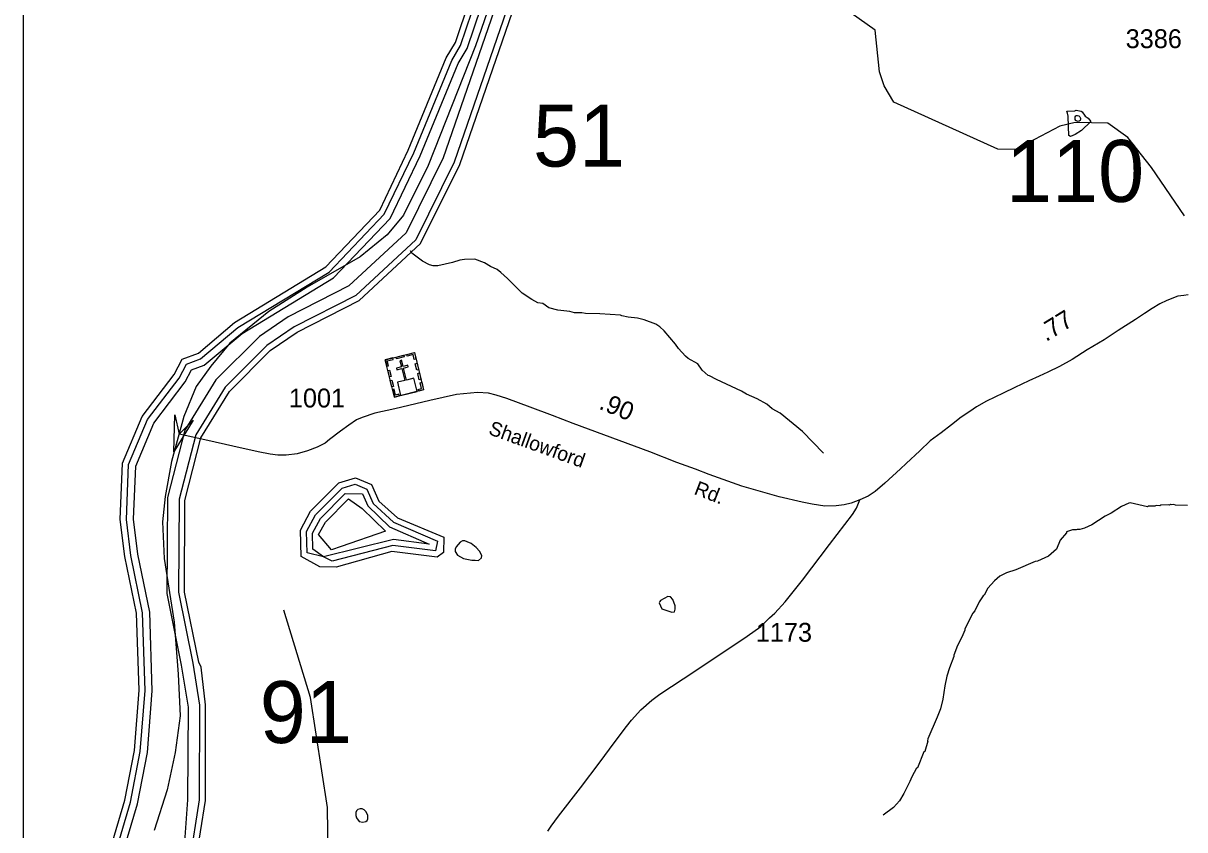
# Model space of a CAD drawing. Extents: x 1547597 to 1699558, y 810033 to 920809.
# Drawn here: x 1551165 to 1558854, y 853577 to 858918 of the extents above; entities that cross this region are included whole.
import ezdxf

# ---------------------------------------------------------------- set-up
doc = ezdxf.new("R2010")
doc.units = 0
for name, color, linetype in [('Exist Boundary Political CountyLine', 7, 'Continuous'), ('Exist Cultural Church with Cemetery CELL', 7, 'Continuous'), ('Exist Hydrographic Bay Label', 7, 'Continuous'), ('Exist Hydrographic Buffer Line', 7, 'Continuous'), ('Exist Hydrographic Lake Shore', 7, 'Continuous'), ('Exist Hydrographic Misc Water Feature', 7, 'Continuous'), ('Exist Road Secondary Mileage Hundredths English Label', 7, 'Continuous'), ('Exist Road Secondary Structure Standard Bridge Attributed CELL', 7, 'Continuous'), ('Exist Road Secondary Structure Standard Bridge Number Label', 7, 'Continuous'), ('Exist Road Secondary Type 51 Attributed', 7, 'Continuous'), ('Exist Road Secondary Type 51 Label', 7, 'Continuous'), ('Exist Road Secondary Type 51 Number Label', 7, 'Continuous'), ('Map Preparation Inset Cut Line', 7, 'Continuous')]:
    doc.layers.add(name, color=color, linetype=linetype)

msp = doc.modelspace()

# ---------------------------------------------------------------- linework, layer by layer
at = {"layer": 'Exist Boundary Political CountyLine'}
for points in [[(1554371.9, 859389.6), (1554158.8, 858769), (1553846, 857975.6), (1553681.5, 857646.4), (1553573.6, 857516.9), (1553395.7, 857371.1), (1553045.1, 857171.4), (1552791.6, 857009.5), (1552532.7, 856799), (1552406, 856647.9), (1552308.9, 856513), (1552228, 856313.3)], [(1552228, 856313.3), (1552147.1, 856016.5), (1552103.9, 855784.4), (1552087.7, 855617.1), (1552098.5, 855374.2), (1552163.2, 854953.2), (1552190.2, 854607.8), (1552203.7, 854332.6), (1552171.3, 854089.7), (1552117.4, 853841.4), (1552031.1, 853571.6)]]:
    msp.add_lwpolyline(points, dxfattribs=at)
at = {"layer": 'Exist Cultural Church with Cemetery CELL'}
for points in [[(1553560.6, 856689.7), (1553753.9, 856737.2), (1553814.7, 856489.9), (1553621.3, 856442.4)], [(1553570.9, 856647.6), (1553581.9, 856650.3), (1553574.2, 856681.6), (1553613.6, 856691.3), (1553611, 856702.1), (1553560.6, 856689.7)], [(1553632.5, 856707.3), (1553682.8, 856719.7), (1553685.5, 856708.6), (1553635.2, 856696.3)], [(1553663.2, 856452.7), (1553772.1, 856479.5), (1553750.5, 856567.4), (1553701.2, 856555.3), (1553681.7, 856634.5), (1553713.7, 856642.3), (1553711.1, 856653), (1553679.1, 856645.1), (1553669, 856686.2), (1553657.8, 856683.4), (1553667.8, 856642.4), (1553635.7, 856634.5), (1553638.3, 856623.8), (1553670.4, 856631.7), (1553689.9, 856552.6), (1553641.5, 856540.7)], [(1553764.3, 856695.1), (1553753.3, 856692.4), (1553745.6, 856723.7), (1553706.2, 856714), (1553703.6, 856724.8), (1553754, 856737.2)], [(1553588.6, 856575.6), (1553578.2, 856617.7), (1553589.3, 856620.4), (1553599.6, 856578.3)], [(1553770.7, 856621.4), (1553760.3, 856663.5), (1553771.4, 856666.2), (1553781.7, 856624.1)], [(1553786.4, 856557.4), (1553776, 856599.4), (1553787.1, 856602.2), (1553797.4, 856560.1)], [(1553604.6, 856510.3), (1553594.3, 856552.4), (1553605.3, 856555.1), (1553615.7, 856513)], [(1553782.5, 856482), (1553779.7, 856493.2), (1553801.1, 856498.4), (1553791.5, 856537.7), (1553802.3, 856540.3), (1553814.7, 856489.9)], [(1553653.4, 856450.3), (1553650.7, 856461.5), (1553629.3, 856456.2), (1553619.7, 856495.5), (1553608.9, 856492.8), (1553621.3, 856442.4)]]:
    msp.add_lwpolyline(points, close=True, dxfattribs=at)
at = {"layer": 'Exist Hydrographic Bay Label'}
for points in [[(1552216.3, 856693), (1552325.3, 856733.5), (1552562.3, 856935.6), (1553168.3, 857304.1), (1553524.3, 857681), (1553713.4, 858077.6), (1553965.4, 858689.7), (1554025.4, 858790.3), (1554209.3, 859338.1), (1554291.3, 859796), (1554338.4, 860684.7), (1554396.3, 861208.7)], [(1553778.4, 849455.7), (1553623.3, 849714.9), (1552604.3, 851150.4), (1552596.3, 851193.2), (1552547.3, 851233.6), (1552233.3, 851939.2), (1552130.4, 852308.9), (1552137.3, 852732.3), (1552305.3, 853355.9), (1552370.3, 853771.5), (1552372.3, 854405.1), (1552342.3, 854655.1), (1552326.3, 854688.3), (1552233.3, 855149.8), (1552235.4, 855757.1), (1552341.4, 856171.9), (1552529.3, 856479.8), (1552800.3, 856750.2), (1552977.3, 856871.3), (1553389.3, 857083), (1553795.3, 857458.8), (1554054.4, 857982.1), (1554534.3, 859374.1), (1554564.3, 859682.1)], [(1553754.4, 848471.4), (1553701.4, 848823.7), (1553468.3, 849360.2), (1553174.3, 849783), (1552454.3, 850644.6), (1552121.3, 851199.6), (1551985.3, 851543.7), (1551928.3, 851653.2), (1551850.4, 851963.4), (1551691.3, 852498.4), (1551653.3, 852706), (1551660.3, 853175.3), (1551836.3, 853772.5), (1551900.3, 854102.8), (1551931.4, 854502.6), (1551914.3, 855011.8), (1551837.3, 855387.6), (1551807.3, 855631.1), (1551822.3, 856005.1), (1551952.3, 856314.3), (1552164.3, 856592.4), (1552216.3, 856693)]]:
    msp.add_lwpolyline(points, dxfattribs=at)
at = {"layer": 'Exist Hydrographic Buffer Line'}
for points in [[(1557601.1, 863007.2), (1556945.6, 862702.8), (1556569.9, 862551.7), (1555779, 862139.6), (1555325.7, 861868.7), (1554916.2, 861564.9), (1554753.4, 861374.6), (1554628.8, 861143.3), (1554513.4, 860643.4), (1554447.1, 859691.9), (1554418.6, 859399.3), (1553945.6, 858027.5), (1553699.5, 857530.3), (1553321.2, 857180.2), (1552919.4, 856973.7), (1552728.1, 856843.3), (1552439.7, 856556.6), (1552235.1, 856223.4), (1552119.1, 855777.1), (1552115.7, 855142.5), (1552210.8, 854666.6), (1552255.8, 854390.3)], [(1554494.9, 859382.7), (1554017.4, 857997.5), (1553762.7, 857483.1), (1553366.1, 857116), (1552959.1, 856906.9), (1552777.7, 856783.2), (1552501, 856508.1), (1552307.2, 856192.7), (1552196.6, 855767), (1552193.3, 855149.9), (1552287.1, 854680.4), (1552332.3, 854402.8)], [(1551700.2, 853169.2), (1551874.7, 853761.2), (1551939.6, 854095.2), (1551971.2, 854499.5), (1551954.3, 855013.1), (1551876.8, 855394.1), (1551847.4, 855632.8), (1551862, 855996.3), (1551987.1, 856294.1), (1552196.1, 856568.1), (1552244.7, 856661), (1552339.2, 856696.1), (1552585.8, 856903.1), (1553189.2, 857269.9), (1553553.4, 857653.5), (1553749.5, 858060.4), (1554001.3, 858671.7), (1554059.7, 858769.8), (1554247.2, 859325.4)], [(1551747.7, 853162), (1551921, 853749.9), (1551986.9, 854088.8), (1552019, 854498.4), (1552001.8, 855018.7), (1551923.9, 855401.8), (1551895.2, 855634.7), (1551909.2, 855985.8), (1552028.7, 856270), (1552236.4, 856542.4), (1552278.4, 856622.7), (1552363.5, 856654.3), (1552613.6, 856864.2), (1553219.3, 857232.5), (1553593.1, 857626.1), (1553793, 858041), (1554044, 858650.4), (1554103.2, 858749.7), (1554293.5, 859313.4)], [(1553209.3, 855355.8), (1553151.8, 855384), (1553043.7, 855411), (1553039.6, 855551.5), (1553099.7, 855663.6), (1553275.7, 855839.1), (1553361.3, 855865.7), (1553440.1, 855832.7), (1553481.8, 855738), (1553615.7, 855613.4), (1553908.1, 855489), (1553893.5, 855423.6), (1553610.4, 855460.4), (1553209.3, 855355.8)], [(1553151.8, 855384), (1553082.9, 855435.1), (1553079.9, 855542), (1553132.2, 855639.4), (1553296.9, 855803.8), (1553409.9, 855801.9), (1553445.2, 855721.9), (1553589, 855583.6), (1553851.1, 855469.5), (1553615.7, 855500.1), (1553151.8, 855384)], [(1553204.6, 855432), (1553120.2, 855532.5), (1553164.6, 855615.3), (1553318.2, 855768.5), (1553408.6, 855705.8), (1553562.3, 855553.8), (1553269.8, 855454.2), (1553204.6, 855432)], [(1552255.8, 854390.3), (1552252.1, 853774.9)], [(1552332.3, 854402.8), (1552330.3, 853774.7)], [(1552252.1, 853774.9), (1552222.8, 853373.4), (1552054.6, 852749), (1552046.1, 852304.1), (1552153.3, 851912.5), (1552489.7, 851129.7)], [(1552330.3, 853774.7), (1552266.1, 853364.2), (1552098.7, 852742.7), (1552090.4, 852309.6), (1552194.8, 851928.5), (1552572.6, 851141.5)]]:
    msp.add_lwpolyline(points, dxfattribs=at)
at = {"layer": 'Exist Hydrographic Lake Shore'}
msp.add_lwpolyline([(1553128.4, 855318.8), (1553004.3, 855387), (1552999.3, 855561.1), (1553067.3, 855687.7), (1553254.4, 855874.3), (1553363.3, 855908.2), (1553470.3, 855863.4), (1553518.4, 855754.1), (1553642.3, 855643.2), (1553948.4, 855515.6), (1553947.3, 855413.8), (1553904.4, 855381.9), (1553605.3, 855420.7), (1553237.3, 855316.6), (1553128.4, 855318.8)], dxfattribs=at)
at = {"layer": 'Exist Hydrographic Misc Water Feature'}
for points in [[(1556928.4, 858395), (1556863.4, 858503), (1556832.3, 858595.6), (1556803.4, 858871.9), (1556448.4, 859125.3), (1556291.4, 859204), (1555892.4, 859310.6), (1555108.3, 859290.3), (1554990.3, 859217.2), (1554922.4, 859133.2), (1554814.3, 859151.8), (1554724.4, 859261.9), (1554679.4, 859587.9), (1554622.4, 859654.7), (1554564.3, 859682.1)], [(1558852.4, 857642), (1558632.4, 857961.7), (1558476.4, 858161.7), (1558344.4, 858256.4), (1558128.3, 858260.7), (1558027.4, 858236.5), (1557733.4, 858081.6), (1557616.3, 858084), (1556928.4, 858395)], [(1558083.9, 858233.1), (1558082.4, 858301.9), (1558076.6, 858322), (1558072.9, 858335.3), (1558126.8, 858337.4), (1558134.8, 858341.3), (1558166.8, 858336.8), (1558174.7, 858330.7), (1558194.4, 858302.5), (1558214.3, 858290.2), (1558232, 858268.1)], [(1558159.4, 858297.9), (1558161.3, 858293.8), (1558163.1, 858287.8), (1558162.9, 858281.8), (1558160.7, 858273.8), (1558154.6, 858270.1), (1558148.5, 858268.2), (1558140.5, 858268.5), (1558132.8, 858274.7), (1558128.9, 858280.8), (1558127.1, 858288.9), (1558127.4, 858298.9), (1558131.4, 858304.9), (1558137.7, 858306.5), (1558143.6, 858306.4), (1558151.6, 858304.1), (1558155.5, 858302), (1558159.4, 858297.9)], [(1558232, 858268.1), (1558169.3, 858206.8), (1558129, 858181.4), (1558096.8, 858167.8), (1558086.8, 858173.9), (1558083.9, 858233.1)], [(1556463.1, 856071.1), (1556323.2, 856215.6), (1556174.6, 856335.4), (1556122.9, 856364.1), (1556087.4, 856396.5), (1556023.8, 856431.3), (1555952.1, 856462.2), (1555920.3, 856480.6), (1555753.2, 856558.7), (1555707, 856583.2), (1555697.6, 856585.3), (1555658, 856621.8), (1555630.5, 856662.1), (1555566.9, 856698.9), (1555549.1, 856713.1), (1555501.7, 856763.7), (1555482, 856791.9), (1555407.1, 856880.9), (1555379.4, 856907.2), (1555351.6, 856925.5), (1555274, 856954.5), (1555231, 856965.6), (1555170.2, 856971.8), (1555126.3, 856980.3), (1555118.4, 856984.4), (1554982.4, 856994.2), (1554886.5, 856995.4), (1554862.6, 856999.7), (1554814.5, 857000.3), (1554782.6, 857008.7), (1554702.7, 857017.7), (1554643, 857034.5), (1554603.3, 857062.9), (1554571.3, 857067.3), (1554531.6, 857087.8), (1554468.1, 857130.6), (1554371.3, 857227.8), (1554325.8, 857268.3), (1554302, 857286.6), (1554258.2, 857307.2), (1554218.5, 857331.6), (1554154.8, 857356.4), (1554086.8, 857353.3), (1554054.7, 857349.7), (1554006.5, 857334.3), (1553910.2, 857311.6), (1553878.2, 857311.9), (1553854.3, 857318.2), (1553806.7, 857342.9), (1553737.3, 857395.7), (1553727.5, 857411.4)], [(1558871.7, 855725.1), (1558791.7, 855726.1), (1558781.7, 855730.2), (1558767.7, 855728.4), (1558759.8, 855730.5), (1558751.7, 855726.6), (1558743.7, 855728.7), (1558695.7, 855727.3), (1558687.7, 855723.4), (1558663.7, 855723.7), (1558655.6, 855719.8), (1558613.7, 855720.3), (1558607.7, 855716.4), (1558492, 855741.9), (1558482.6, 855740), (1558435.7, 855718.6), (1558367.1, 855673.4), (1558326.9, 855653.9), (1558238.3, 855597.1), (1558190.1, 855573.7), (1558158, 855566.1), (1558142, 855566.3), (1558133.9, 855562.4), (1558109.9, 855562.7), (1558077.8, 855553.1), (1558071.7, 855549.2), (1558069.7, 855543.3), (1558029.1, 855495.7), (1558004.4, 855436.1), (1557951.9, 855388.8), (1557879.5, 855355.7), (1557863.5, 855353.9), (1557734.8, 855299.6), (1557672.6, 855278.3), (1557630.4, 855256.9), (1557594, 855225.3), (1557549.5, 855177.9), (1557524.9, 855130.2), (1557519.4, 855127.4), (1557492.4, 855086.7), (1557463.7, 855027.1), (1557451.5, 855011.2), (1557398.3, 854908), (1557398.2, 854900), (1557377.6, 854852.2), (1557348.9, 854796.6), (1557324.2, 854733), (1557324.1, 854725), (1557295.2, 854649.3), (1557278.6, 854593.6), (1557264.4, 854530.9), (1557252.8, 854442), (1557236.1, 854378.2), (1557215.3, 854322.5), (1557153.7, 854179.3), (1557149.5, 854167.4), (1557153.5, 854163.3), (1557132.7, 854095.7), (1557127.2, 854092.8), (1557083.4, 853988.3), (1557078.8, 853985.9), (1557046.8, 853928.8), (1557034.4, 853897), (1556993.5, 853817.5), (1556964.9, 853769.9), (1556924.4, 853724.4), (1556857.4, 853674.1)], [(1554155.7, 855362.3), (1554179, 855361.4), (1554199.2, 855379.1), (1554199.4, 855393.1), (1554185.7, 855421.3), (1554162, 855447.6), (1554130.3, 855472), (1554104.5, 855484.3), (1554088.6, 855490.5), (1554072.6, 855490.7), (1554056.5, 855482.9), (1554030.1, 855451.2), (1554023.9, 855435.3), (1554023.7, 855419.3), (1554039.4, 855395.1), (1554079.2, 855374.7), (1554135.1, 855361.9), (1554155.7, 855362.3)], [(1555476.5, 855021.2), (1555481.1, 855037.1), (1555479.4, 855061.1), (1555463.9, 855101.3), (1555450.2, 855119.4), (1555432.1, 855121.6), (1555383.8, 855096.3), (1555377.8, 855088.4), (1555373.7, 855080.4), (1555391.6, 855040.7), (1555458.9, 855017.4), (1555476.5, 855021.2)], [(1553778.4, 849455.7), (1553844.7, 849547), (1553843.4, 849897.6), (1553818.4, 849914.5), (1553804.3, 850039.5), (1553710.9, 850538.6), (1553674.9, 850769.9), (1553490, 851366.2), (1553366.7, 851870), (1553194.4, 852609.1), (1553178.3, 853725.6), (1553065.3, 854453.4), (1552890.3, 855031.4)], [(1553412.5, 853627), (1553432.4, 853632), (1553440.5, 853639.9), (1553446.7, 853649.8), (1553446.9, 853671.8), (1553435.2, 853695.9), (1553421.4, 853710.1), (1553407.4, 853716.2), (1553395.4, 853716.4), (1553379.3, 853710.6), (1553371.2, 853702.7), (1553367.1, 853692.7), (1553366.9, 853672.8), (1553370.7, 853656.7), (1553388.5, 853632.5), (1553412.5, 853627)]]:
    msp.add_lwpolyline(points, dxfattribs=at)
at = {"layer": 'Exist Road Secondary Structure Standard Bridge Attributed CELL'}
msp.add_lwpolyline([(1552288.6, 856289.7), (1552162.8, 856080.8), (1552167.3, 856324.6), (1552196.5, 856198)], close=True, dxfattribs=at)
at = {"layer": 'Exist Road Secondary Type 51 Attributed'}
for points in [[(1558876.6, 857120.5), (1558848.2, 857116.1), (1558807.8, 857110.3), (1558735.7, 857082.5), (1558688.4, 857059.2), (1558638.4, 857028.8), (1558587.1, 856995.6), (1558526.7, 856955.9), (1558412.7, 856882.7), (1558319, 856822.6), (1558208.3, 856754.9), (1558107.3, 856690.3), (1558023.3, 856646), (1557946.4, 856608.4), (1557889.2, 856581.9), (1557820.3, 856549.9), (1557728.8, 856507), (1557651.9, 856469.4), (1557542, 856414.5), (1557475.9, 856376.9), (1557430.2, 856346), (1557373.6, 856308.7), (1557308.8, 856259.8), (1557240, 856206.8), (1557167.1, 856151.8), (1557099.3, 856086.2), (1557010, 856003.7), (1556971.6, 855967.7), (1556869.2, 855871.5), (1556804.7, 855817.2), (1556758.3, 855787.2), (1556702.5, 855761.7)], [(1556702.5, 855761.7), (1556644.5, 855739.1), (1556598.1, 855728.4), (1556545.5, 855722.1), (1556471.9, 855721), (1556388, 855732.8), (1556320.6, 855746.5), (1556168.6, 855783), (1555920.7, 855851.6), (1555706, 855930.4), (1555614, 855964.7), (1555491.8, 856010.4), (1555312.4, 856078.9), (1554804, 856267.4), (1554669.2, 856321.1), (1554520.1, 856376), (1554365.9, 856433.1), (1554296.2, 856454.8), (1554243.7, 856467.4), (1554171.7, 856473.1), (1554032.3, 856459.4), (1553856.4, 856419.4), (1553623.9, 856364.5), (1553492.5, 856337.1), (1553408, 856307.4), (1553370.3, 856291.4), (1553320, 856257.2), (1553265.2, 856217.2), (1553193.2, 856161.2), (1553162.4, 856138.3), (1553110.4, 856110.9), (1553046.4, 856085.8), (1552977.9, 856067.5), (1552905.9, 856058.4), (1552849.9, 856058.4), (1552798.5, 856064.1), (1552719.7, 856080.1), (1552552.9, 856116.6), (1552387.2, 856154.3), (1552196.5, 856198)], [(1554636.9, 853567.7), (1554660.1, 853601.1), (1554708.8, 853667.3), (1554853.6, 853855.7), (1554982.7, 854026.6), (1555076, 854152.8), (1555159, 854260.4), (1555191.2, 854303.9), (1555253.5, 854371.3), (1555325.1, 854435.8), (1555378.3, 854474.8), (1555532.5, 854576.1), (1555642.8, 854650.8), (1555957.5, 854859.7), (1556046.3, 854923), (1556105.7, 854980.8), (1556139.1, 855011.9), (1556207.9, 855087.7), (1556324.2, 855229.8), (1556502.2, 855465.8), (1556653.6, 855664.4), (1556680.2, 855706.3), (1556702.5, 855761.7)]]:
    msp.add_lwpolyline(points, dxfattribs=at)
at = {"layer": 'Map Preparation Inset Cut Line'}
msp.add_lwpolyline([(1571208, 866094.1), (1551164.8, 866094.1), (1551164.8, 836614), (1571208, 836614)], close=True, dxfattribs=at)

# ---------------------------------------------------------------- texts
at = {"layer": 'Exist Road Secondary Mileage Hundredths English Label'}
for s, rotation, p in [('.77', 31.54455, (1557935.4, 856806.5)), ('.90', 337.55731, (1554969.5, 856367))]:
    msp.add_text(s, height=120, rotation=rotation, dxfattribs=at).set_placement(p)
at = {"layer": 'Exist Road Secondary Structure Standard Bridge Number Label'}
for s, p in [('51', (1554538.9, 857968.9)), ('110', (1557669.7, 857734.7)), ('91', (1552730.3, 854151.8))]:
    msp.add_text(s, height=410.1, dxfattribs=at).set_placement(p)
at = {"layer": 'Exist Road Secondary Type 51 Label'}
for s, rotation, p in [('Shallowford', 340.1011, (1554238.3, 856198.5)), ('Rd.', 338.89911, (1555599, 855801.6))]:
    msp.add_text(s, height=95, rotation=rotation, dxfattribs=at).set_placement(p)
at = {"layer": 'Exist Road Secondary Type 51 Number Label'}
for s, p in [('3386', (1558462.5, 858753.1)), ('1001', (1552923.3, 856373.8)), ('1173', (1556014.4, 854822.5))]:
    msp.add_text(s, height=125, dxfattribs=at).set_placement(p)

doc.saveas('drawing.dxf')
